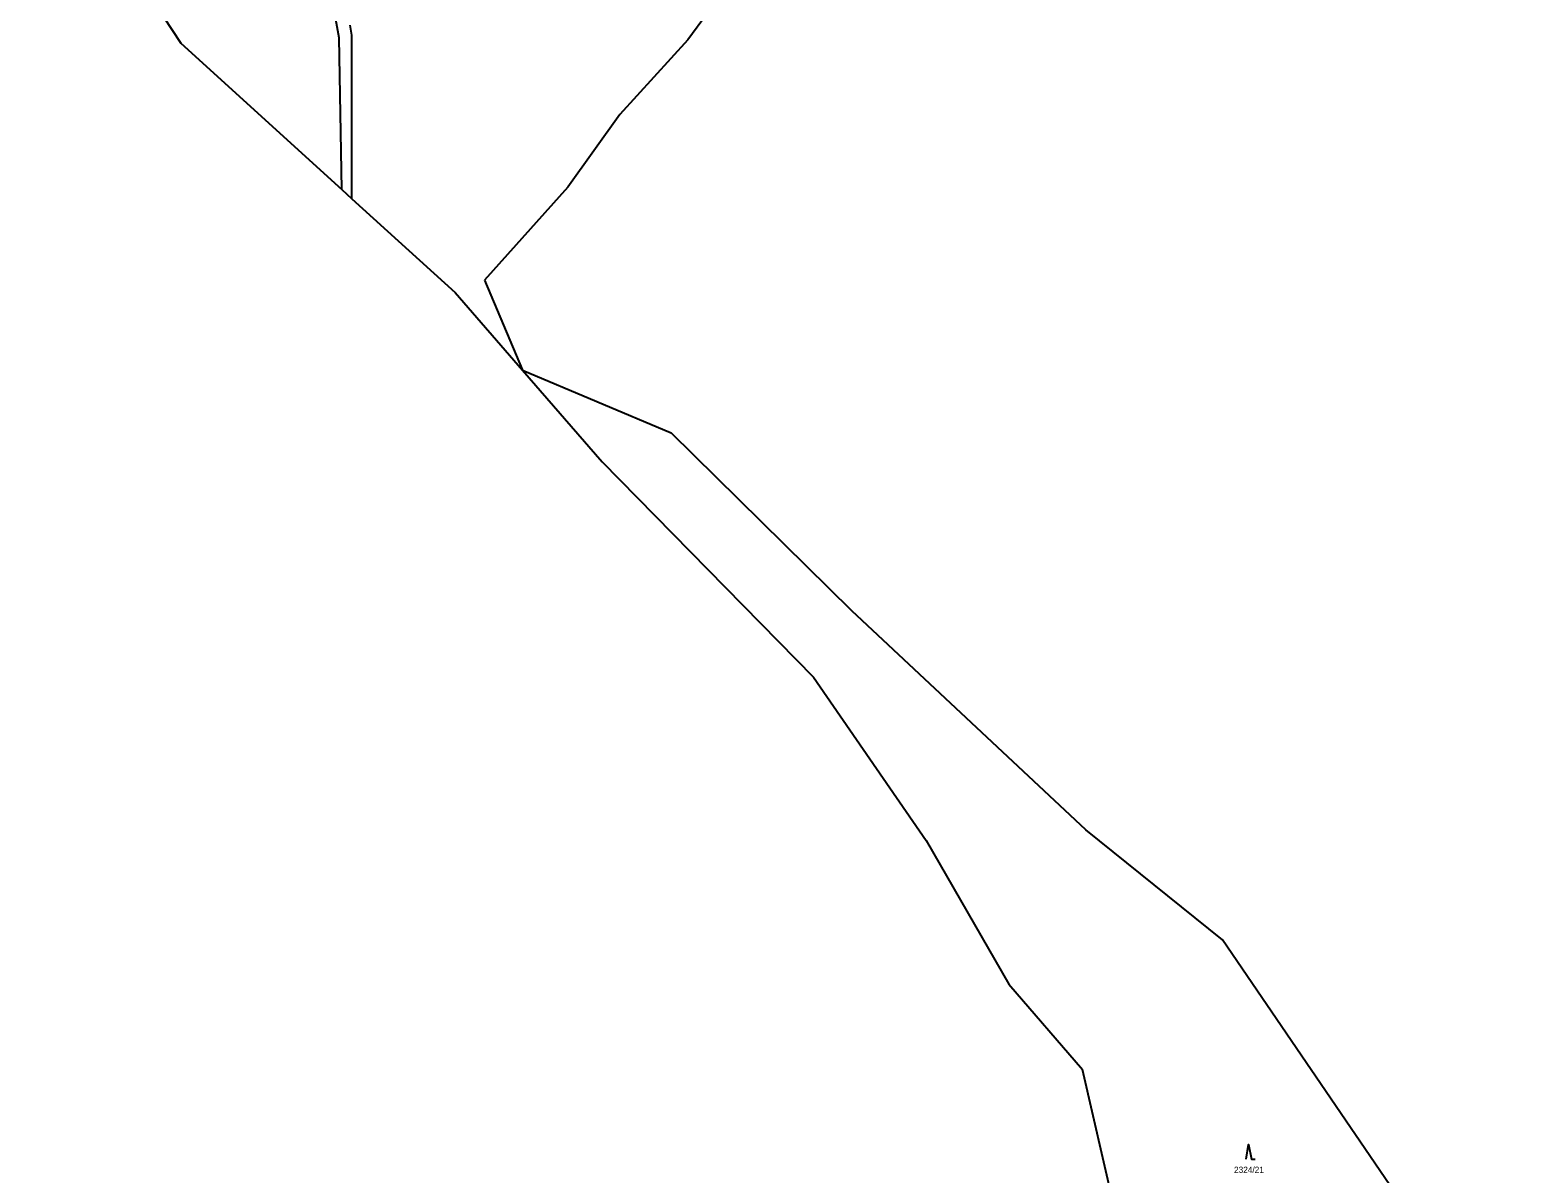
# Model space of a CAD drawing. Extents: x -439246 to -433691, y -1130252 to -1121148.
# Drawn here: x -437007.2 to -436593.1, y -1127036.2 to -1126722 of the extents above; entities that cross this region are included whole.
import ezdxf

# ---------------------------------------------------------------- set-up
doc = ezdxf.new("R2010")
doc.units = 0
for name, color, linetype in [('Vrstva 1', 7, 'Continuous'), ('Vrstva 13', 7, 'Continuous'), ('Vrstva 18', 7, 'Continuous'), ('Vrstva 25', 7, 'Continuous'), ('Vrstva 6', 7, 'Continuous')]:
    doc.layers.add(name, color=color, linetype=linetype)

msp = doc.modelspace()

# ---------------------------------------------------------------- linework, layer by layer
at = {"layer": 'Vrstva 1'}
for points in [[(-436922.37, -1126724.11), (-436927.59, -1126695.26)], [(-436921.66, -1126765.75), (-436922.37, -1126724.11)], [(-436918.84, -1126723.39), (-436919.37, -1126720.62)], [(-436918.84, -1126768.31), (-436918.84, -1126723.39)]]:
    msp.add_lwpolyline(points, dxfattribs=at)
at = {"layer": 'Vrstva 13'}
for points in [[(-437007.25, -1126662.6), (-436965.84, -1126725.58)], [(-436965.84, -1126725.58), (-436921.66, -1126765.75)], [(-436921.66, -1126765.75), (-436918.84, -1126768.31)], [(-436918.84, -1126768.31), (-436890.53, -1126794.05)], [(-436890.53, -1126794.05), (-436871.99, -1126815.42)], [(-436871.99, -1126815.42), (-436850.12, -1126840.63)], [(-436850.12, -1126840.63), (-436792.1, -1126899.78)], [(-436792.1, -1126899.78), (-436761.11, -1126944.58)], [(-436761.11, -1126944.58), (-436738.43, -1126984.06)], [(-436738.43, -1126984.06), (-436718.13, -1127007.56)], [(-436709.64, -1127044.52), (-436718.13, -1127007.56)]]:
    msp.add_lwpolyline(points, dxfattribs=at)
at = {"layer": 'Vrstva 25'}
msp.add_lwpolyline([(-436673.23, -1127032.15), (-436672.53, -1127028.15), (-436671.73, -1127032.15), (-436670.73, -1127032.15)], dxfattribs=at)
at = {"layer": 'Vrstva 6'}
for points in [[(-436788.78, -1126673.32), (-436826.6, -1126724.7)], [(-436826.6, -1126724.7), (-436845.24, -1126745.21)], [(-436845.24, -1126745.21), (-436859.58, -1126765.13)], [(-436859.58, -1126765.13), (-436882.48, -1126790.64)], [(-436882.48, -1126790.64), (-436871.99, -1126815.42)], [(-436871.99, -1126815.42), (-436831.17, -1126832.65)], [(-436781.53, -1126881.51), (-436831.17, -1126832.65)], [(-436717.29, -1126941.71), (-436781.53, -1126881.51)], [(-436679.74, -1126971.89), (-436717.29, -1126941.71)], [(-436593.08, -1127098.89), (-436679.74, -1126971.89)]]:
    msp.add_lwpolyline(points, dxfattribs=at)

# ---------------------------------------------------------------- texts
at = {"layer": 'Vrstva 18'}
msp.add_text('2324/21', height=1.7, dxfattribs=at).set_placement((-436676.54, -1127035.92))

doc.saveas('drawing.dxf')
